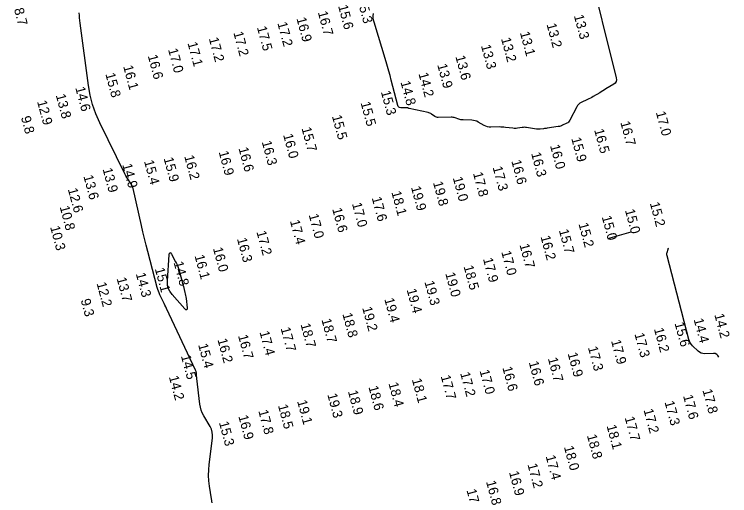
# Model space of a CAD drawing. Extents: x 988130 to 1132882, y 654656 to 841453.
# Drawn here: x 1033725.4 to 1034094.6, y 799102.2 to 799350.5 of the extents above; entities that cross this region are included whole.
import ezdxf

# ---------------------------------------------------------------- set-up
doc = ezdxf.new("R2010")
doc.units = 0
doc.layers.add('V-TOPO-MAJR', color=7, linetype='Continuous')
doc.layers.add('V-TOPO-SOUN', color=7, linetype='Continuous')

msp = doc.modelspace()

# ---------------------------------------------------------------- linework, layer by layer
at = {"layer": 'V-TOPO-MAJR'}
for points in [[(1034021.3, 799376.7), (1034036.06, 799317.67), (1034036.17, 799316.67), (1034035.99, 799315.8), (1034035.51, 799315.04), (1034034.73, 799314.41), (1034030.73, 799311.95), (1034029.93, 799311.46), (1034029.13, 799310.98), (1034028.33, 799310.5), (1034027.53, 799310.02), (1034024.19, 799308.05), (1034023.45, 799307.62), (1034022.69, 799307.21), (1034021.92, 799306.82), (1034021.15, 799306.46), (1034018.02, 799305.02), (1034017.28, 799304.61), (1034016.65, 799304.1), (1034016.11, 799303.48), (1034015.66, 799302.77), (1034012.1, 799295.84), (1034011.79, 799295.34), (1034011.43, 799294.92), (1034010.99, 799294.56), (1034010.49, 799294.27), (1034008.36, 799293.23), (1034007.82, 799293), (1034007.27, 799292.8), (1034006.7, 799292.65), (1034006.12, 799292.54), (1034000.4, 799291.69), (1033999.95, 799291.62), (1033999.49, 799291.56), (1033999.03, 799291.5), (1033998.57, 799291.45), (1033996.74, 799291.26), (1033996.28, 799291.23), (1033995.82, 799291.22), (1033995.37, 799291.25), (1033994.91, 799291.3), (1033989.76, 799292.09), (1033989.17, 799292.16), (1033988.58, 799292.18), (1033987.99, 799292.15), (1033987.41, 799292.08), (1033985.05, 799291.71), (1033984.46, 799291.64), (1033983.87, 799291.61), (1033983.28, 799291.62), (1033982.69, 799291.67), (1033978.93, 799292.16), (1033978.1, 799292.25), (1033977.27, 799292.31), (1033976.44, 799292.34), (1033975.61, 799292.35), (1033971.26, 799292.29), (1033970.38, 799292.33), (1033969.54, 799292.49), (1033968.72, 799292.76), (1033967.93, 799293.14), (1033964.83, 799294.9), (1033964.04, 799295.29), (1033963.22, 799295.57), (1033962.38, 799295.76), (1033961.5, 799295.84), (1033956.96, 799295.98), (1033956.43, 799296.02), (1033955.91, 799296.09), (1033955.39, 799296.21), (1033954.88, 799296.35), (1033952.86, 799297.03), (1033952.35, 799297.17), (1033951.83, 799297.27), (1033951.31, 799297.33), (1033950.78, 799297.34), (1033944.22, 799297.19), (1033943.72, 799297.22), (1033943.24, 799297.33), (1033942.79, 799297.51), (1033942.37, 799297.78), (1033940.72, 799299.01), (1033940.3, 799299.29), (1033939.85, 799299.52), (1033939.38, 799299.7), (1033938.89, 799299.83), (1033929.12, 799301.88), (1033929.04, 799301.9), (1033928.96, 799301.92), (1033928.88, 799301.95), (1033928.8, 799301.99), (1033928.49, 799302.13), (1033928.42, 799302.16), (1033928.34, 799302.18), (1033928.26, 799302.19), (1033928.17, 799302.2), (1033924.8, 799302.24), (1033924.26, 799302.32), (1033923.84, 799302.54), (1033923.53, 799302.9), (1033923.32, 799303.4), (1033919.96, 799316.47), (1033919.34, 799318.83), (1033918.69, 799321.19), (1033918.02, 799323.54), (1033917.32, 799325.88), (1033911.08, 799346.36), (1033910.81, 799347.47), (1033910.67, 799348.6), (1033910.66, 799349.73), (1033910.79, 799350.87)], [(1033828.98, 799088.58), (1033826.16, 799107.02), (1033825.83, 799109.82), (1033825.68, 799112.61), (1033825.74, 799115.42), (1033825.98, 799118.22), (1033827.62, 799131.86), (1033827.68, 799133.43), (1033827.5, 799134.95), (1033827.07, 799136.42), (1033826.38, 799137.84), (1033823.14, 799143.41), (1033822.41, 799144.83), (1033821.83, 799146.3), (1033821.41, 799147.82), (1033821.14, 799149.4), (1033819.59, 799162.52), (1033819.55, 799162.89), (1033819.51, 799163.25), (1033819.47, 799163.62), (1033819.44, 799163.99), (1033819.33, 799165.46), (1033819.29, 799165.82), (1033819.21, 799166.18), (1033819.1, 799166.53), (1033818.96, 799166.86), (1033803.97, 799198.65), (1033803.55, 799199.55), (1033803.12, 799200.44), (1033802.69, 799201.34), (1033802.26, 799202.24), (1033800.52, 799205.82), (1033800.11, 799206.73), (1033799.74, 799207.65), (1033799.42, 799208.59), (1033799.14, 799209.54), (1033794.26, 799228.04), (1033793.39, 799231.42), (1033792.54, 799234.8), (1033791.73, 799238.19), (1033790.94, 799241.59), (1033786.65, 799260.57), (1033786.46, 799261.27), (1033786.21, 799261.94), (1033785.89, 799262.58), (1033785.52, 799263.2), (1033783.91, 799265.62), (1033783.52, 799266.23), (1033783.15, 799266.85), (1033782.8, 799267.49), (1033782.47, 799268.13), (1033769.54, 799294.44), (1033767.47, 799299.1), (1033765.8, 799303.88), (1033764.53, 799308.79), (1033763.65, 799313.81), (1033759.33, 799345.98), (1033759.17, 799347.29), (1033759.05, 799348.61), (1033758.96, 799349.92), (1033758.9, 799351.24)], [(1034043.52, 799238.14), (1034031.54, 799234.72)], [(1034088.96, 799173.57), (1034088.53, 799174.45), (1034087.92, 799175.07), (1034087.13, 799175.43), (1034086.15, 799175.53), (1034081.75, 799175.4), (1034080.8, 799175.46), (1034079.91, 799175.7), (1034079.09, 799176.11), (1034078.34, 799176.71), (1034075.47, 799179.44), (1034074.81, 799180.15), (1034074.27, 799180.94), (1034073.85, 799181.79), (1034073.54, 799182.71), (1034062.24, 799225.88), (1034062.16, 799226.32), (1034062.13, 799226.76), (1034062.17, 799227.19), (1034062.26, 799227.63), (1034062.77, 799229.38), (1034062.92, 799229.72), (1034063.12, 799229.88)]]:
    msp.add_lwpolyline(points, dxfattribs=at)
msp.add_lwpolyline([(1033809.53, 799220.88), (1033809.91, 799219.87), (1033810.23, 799218.83), (1033811.81, 799213.24), (1033812.02, 799212.46), (1033812.23, 799211.69), (1033812.44, 799210.92), (1033812.64, 799210.14), (1033813.42, 799207.03), (1033813.6, 799206.25), (1033813.76, 799205.47), (1033813.89, 799204.68), (1033814, 799203.89), (1033814.55, 799199.14), (1033814.57, 799198.32), (1033814.38, 799197.96), (1033813.98, 799198.06), (1033813.38, 799198.62), (1033806.78, 799206.02), (1033805.63, 799207.58), (1033804.85, 799209.27), (1033804.44, 799211.08), (1033804.39, 799213.02), (1033805.34, 799226.41), (1033805.47, 799227.24), (1033805.71, 799227.56), (1033806.06, 799227.37), (1033806.53, 799226.67), (1033808.61, 799222.84), (1033809.1, 799221.87)], close=True, dxfattribs=at)

# ---------------------------------------------------------------- texts
at = {"layer": 'V-TOPO-SOUN'}
for s, p in [('15.3 ', (1033902.34, 799357.87)), ('8.7', (1033725.16, 799353.13)), ('16.7 ', (1033881.99, 799351.52)), ('15.6 ', (1033892.44, 799354.78)), ('16.9 ', (1033870.96, 799348.34)), ('13.3 ', (1034014.13, 799349.74)), ('17.2 ', (1033861.11, 799345.93)), ('13.2 ', (1034000.03, 799345.26)), ('17.2 ', (1033838.39, 799341)), ('17.5 ', (1033850.56, 799343.75)), ('13.1 ', (1033986.29, 799341.01)), ('17.2 ', (1033825.72, 799338)), ('13.2 ', (1033976.55, 799337.92)), ('17.1 ', (1033814.73, 799335.65)), ('13.3 ', (1033966.19, 799334.28)), ('17.0 ', (1033804.7, 799332.33)), ('16.6 ', (1033794.22, 799329.07)), ('13.6 ', (1033952.99, 799328.68)), ('16.1 ', (1033781.53, 799323.61)), ('13.9 ', (1033943.63, 799324.4)), ('15.8 ', (1033772.33, 799319.68)), ('14.2 ', (1033933.92, 799319.85)), ('14.8 ', (1033924.65, 799315.54)), ('14.6 ', (1033756.82, 799312.53)), ('13.8 ', (1033746.75, 799308.77)), ('15.3 ', (1033914.52, 799310.51)), ('12.9 ', (1033737.1, 799305.48)), ('15.5 ', (1033904.06, 799304.85)), ('17.0 ', (1034056.44, 799299.86)), ('9.8', (1033728.76, 799297.34)), ('15.5 ', (1033889.27, 799297.94)), ('16.7 ', (1034038.1, 799294.75)), ('15.7 ', (1033873.56, 799291.68)), ('16.5 ', (1034024.6, 799290.83)), ('16.0 ', (1033864.09, 799288.26)), ('15.9 ', (1034012.79, 799286.45)), ('16.6 ', (1033841.04, 799281.34)), ('16.3 ', (1033853.06, 799284.66)), ('16.0 ', (1034001.83, 799282.72)), ('16.9 ', (1033830.82, 799279.44)), ('16.3 ', (1033992.07, 799278.71)), ('15.4 ', (1033792.29, 799274.7)), ('15.9 ', (1033802.41, 799276.16)), ('16.2 ', (1033813.04, 799277.23)), ('16.6 ', (1033981.85, 799274.8)), ('13.9 ', (1033770.9, 799270.66)), ('14.9 ', (1033781.06, 799272.9)), ('17.3 ', (1033972.21, 799271.51)), ('13.6 ', (1033761.01, 799266.97)), ('17.8 ', (1033962.06, 799268.49)), ('19.8 ', (1033941.43, 799263.71)), ('19.0 ', (1033951.65, 799266.1)), ('12.6 ', (1033752.97, 799260.24)), ('19.9 ', (1033930.07, 799261.25)), ('17.6 ', (1033909.81, 799255.76)), ('18.1 ', (1033919.96, 799258.7)), ('17.0 ', (1033899.62, 799252.79)), ('15.2 ', (1034053.34, 799253.02)), ('10.8 ', (1033748.76, 799251.12)), ('16.6 ', (1033889.4, 799250.07)), ('15.0 ', (1034040.5, 799249.41)), ('17.0 ', (1033877.27, 799246.99)), ('15.0 ', (1034028.52, 799245.99)), ('10.3 ', (1033743.83, 799240.75)), ('17.4 ', (1033867.6, 799243.87)), ('15.2 ', (1034016.52, 799242.35)), ('17.2 ', (1033850.31, 799238.23)), ('15.7 ', (1034006.39, 799239.06)), ('16.3 ', (1033840.26, 799234.64)), ('16.2 ', (1033996.92, 799235.76)), ('16.0 ', (1033827.86, 799229.72)), ('16.7 ', (1033986.07, 799231.58)), ('16.1 ', (1033818.37, 799225.9)), ('17.0 ', (1033976.67, 799227.9)), ('14.8 ', (1033807.56, 799222.43)), ('17.9 ', (1033967.23, 799224.28)), ('15.1 ', (1033797.86, 799219.21)), ('18.5 ', (1033957.22, 799220.41)), ('14.3 ', (1033788.04, 799216.63)), ('19.0 ', (1033947.77, 799216.78)), ('12.2 ', (1033767.8, 799211.7)), ('13.7 ', (1033778.14, 799214.24)), ('19.3 ', (1033937.02, 799212.43)), ('19.4 ', (1033927.83, 799208.38)), ('19.4 ', (1033916.3, 799203.57)), ('9.3', (1033759.61, 799203.08)), ('19.2 ', (1033904.89, 799199.07)), ('18.7 ', (1033883.85, 799192.97)), ('18.8 ', (1033894.67, 799195.86)), ('14.4 ', (1034075.95, 799193.05)), ('14.2 ', (1034086.62, 799195.51)), ('18.7 ', (1033873.06, 799190.51)), ('15.6 ', (1034066.09, 799191.09)), ('17.4 ', (1033851.89, 799186.57)), ('17.7 ', (1033862.79, 799188.49)), ('17.3 ', (1034045.4, 799185.56)), ('16.2 ', (1034055.46, 799188.18)), ('16.2 ', (1033830.18, 799182.67)), ('16.7 ', (1033840.81, 799184.68)), ('17.9 ', (1034033.32, 799182.02)), ('15.4 ', (1033820.2, 799180.04)), ('17.3 ', (1034021.39, 799178.6)), ('14.5 ', (1033811.32, 799174.25)), ('16.9 ', (1034010.92, 799175.47)), ('16.6 ', (1033990.84, 799170.97)), ('16.7 ', (1034000.72, 799172.9)), ('16.6 ', (1033977.22, 799168.19)), ('14.2 ', (1033805.1, 799163.49)), ('17.7 ', (1033945.41, 799163.78)), ('17.2 ', (1033955.46, 799165.34)), ('17.0 ', (1033965.46, 799166.59)), ('18.4 ', (1033918.45, 799160.06)), ('18.1 ', (1033930.51, 799162.09)), ('18.9 ', (1033897.52, 799155.96)), ('18.6 ', (1033908.11, 799158.25)), ('17.8 ', (1034080.5, 799156.57)), ('19.3 ', (1033886.89, 799154.34)), ('17.6 ', (1034070.49, 799153.64)), ('18.5 ', (1033861.42, 799148.7)), ('19.1 ', (1033871.3, 799150.91)), ('17.3 ', (1034060.93, 799150.47)), ('17.8 ', (1033851.28, 799145.87)), ('17.2 ', (1034050.09, 799146.39)), ('16.9 ', (1033840.97, 799143.16)), ('17.7 ', (1034040.37, 799142.41)), ('15.3 ', (1033830.96, 799139.89)), ('18.1 ', (1034031.01, 799138.15)), ('18.8 ', (1034020.86, 799133.21)), ('18.0 ', (1034009, 799127.28)), ('17.4 ', (1033999.57, 799122.47)), ('17.2 ', (1033990.19, 799118.21)), ('16.9 ', (1033980.64, 799114.26)), ('16.8 ', (1033968.81, 799109.37)), ('17.1 ', (1033958.73, 799105.01))]:
    msp.add_text(s, height=5, rotation=285, dxfattribs=at).set_placement(p)

doc.saveas('drawing.dxf')
